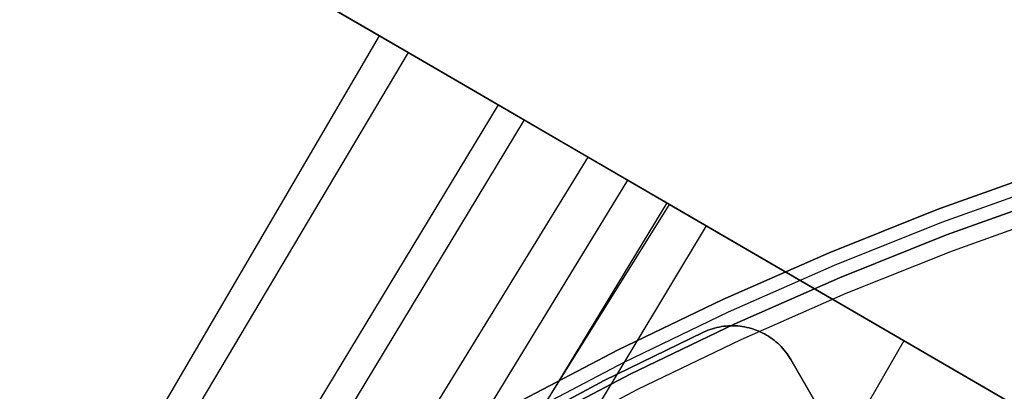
# Model space of a CAD drawing. Header units: millimetres. Extents: x 8926 to 10090, y -5004 to -3986.
# Tile 261 of 272: x 9444 to 9474, y -4266 to -4255. Entities that reach past the tile are written whole.
import ezdxf

# ---------------------------------------------------------------- set-up
doc = ezdxf.new("R2010")
doc.units = ezdxf.units.MM
doc.layers.add('1', color=7, linetype='Continuous')
doc.layers.add('BLANCO METALICO', color=7, linetype='Continuous', true_color=0xededed)

msp = doc.modelspace()

# ---------------------------------------------------------------- linework, layer by layer
at = {"layer": '1', "color": 29, "true_color": 0x4d342b}
for p, q in [((9455.037, -4255.335, 64.555), (9444.705, -4249.332, 62.531)), ((9445.425, -4249.75, 56.504), (9455.886, -4255.829, 58.554)), ((9395.81, -4356.528, 65.528), (9455.037, -4255.335, 64.555)), ((9457.883, -4256.989, 65.035), (9455.037, -4255.335, 64.555)), ((9455.886, -4255.829, 58.554), (9395.923, -4356.594, 59.524)), ((9455.886, -4255.829, 58.554), (9458.542, -4257.372, 58.993)), ((9460.741, -4258.65, 65.402), (9457.883, -4256.989, 65.035)), ((9458.542, -4257.372, 58.993), (9397.789, -4357.695, 59.537)), ((9458.542, -4257.372, 58.993), (9461.21, -4258.922, 59.331)), ((9459.31, -4257.818, 65.232), (9398.629, -4358.191, 65.612)), ((9463.608, -4260.316, 65.657), (9460.741, -4258.65, 65.402)), ((9399.656, -4358.797, 59.552), (9461.21, -4258.922, 59.331)), ((9461.21, -4258.922, 59.331), (9464.69, -4260.945, 59.568)), ((9462.367, -4259.595, 59.449), (9401.185, -4359.699, 59.561)), ((9401.449, -4359.855, 65.657), (9463.608, -4260.316, 65.657)), ((9463.528, -4260.27, 59.528), (9442.29, -4295.309, 59.542)), ((9481.017, -4270.438, 65.657), (9463.608, -4260.316, 65.657)), ((9464.69, -4260.945, 59.568), (9447.034, -4290.317, 59.568)), ((9464.69, -4260.945, 59.568), (9481.017, -4270.438, 59.568)), ((9470.541, -4264.347, 59.568), (9462.163, -4278.857, 59.568))]:
    msp.add_line(p, q, dxfattribs=at)
at = {"layer": 'BLANCO METALICO'}
for p, q in [((9471.522, -4260.471, 223.532), (9474.754, -4259.309, 223.532)), ((9474.754, -4259.309, 221.916), (9471.522, -4260.471, 221.916)), ((9474.754, -4259.309, 220.416), (9471.522, -4260.471, 220.416)), ((9471.522, -4260.471, 222.724), (9474.754, -4259.309, 222.724)), ((9471.522, -4260.471, 221.166), (9474.754, -4259.309, 221.166)), ((9471.664, -4260.845, 223.532), (9474.883, -4259.687, 223.532)), ((9475.012, -4260.066, 223.532), (9471.806, -4261.219, 223.532)), ((9471.806, -4261.219, 221.916), (9475.012, -4260.066, 221.916)), ((9475.012, -4260.066, 222.724), (9471.806, -4261.219, 222.724)), ((9471.806, -4261.219, 220.416), (9475.012, -4260.066, 220.416)), ((9468.332, -4261.744, 223.532), (9471.522, -4260.471, 223.532)), ((9471.522, -4260.471, 221.916), (9468.332, -4261.744, 221.916)), ((9471.522, -4260.471, 220.416), (9468.332, -4261.744, 220.416)), ((9468.332, -4261.744, 222.724), (9471.522, -4260.471, 222.724)), ((9468.332, -4261.744, 221.166), (9471.522, -4260.471, 221.166)), ((9471.983, -4261.687, 219.116), (9475.173, -4260.539, 219.116)), ((9471.983, -4261.687, 219.916), (9475.173, -4260.539, 219.916)), ((9468.486, -4262.113, 223.532), (9471.664, -4260.845, 223.532)), ((9471.806, -4261.219, 223.532), (9468.641, -4262.482, 223.532)), ((9468.641, -4262.482, 221.916), (9471.806, -4261.219, 221.916)), ((9471.806, -4261.219, 222.724), (9468.641, -4262.482, 222.724)), ((9468.641, -4262.482, 220.416), (9471.806, -4261.219, 220.416)), ((9465.187, -4263.127, 223.532), (9468.332, -4261.744, 223.532)), ((9468.332, -4261.744, 221.916), (9465.187, -4263.127, 221.916)), ((9468.332, -4261.744, 220.416), (9465.187, -4263.127, 220.416)), ((9465.187, -4263.127, 222.724), (9468.332, -4261.744, 222.724)), ((9465.187, -4263.127, 221.166), (9468.332, -4261.744, 221.166)), ((9468.834, -4262.943, 219.116), (9471.983, -4261.687, 219.116)), ((9468.834, -4262.943, 219.916), (9471.983, -4261.687, 219.916)), ((9465.355, -4263.49, 223.532), (9468.486, -4262.113, 223.532)), ((9468.641, -4262.482, 223.532), (9465.522, -4263.854, 223.532)), ((9465.522, -4263.854, 221.916), (9468.641, -4262.482, 221.916)), ((9468.641, -4262.482, 222.724), (9465.522, -4263.854, 222.724)), ((9465.522, -4263.854, 220.416), (9468.641, -4262.482, 220.416)), ((9465.731, -4264.308, 219.116), (9468.834, -4262.943, 219.116)), ((9465.731, -4264.308, 219.916), (9468.834, -4262.943, 219.916)), ((9462.093, -4264.617, 223.532), (9465.187, -4263.127, 223.532)), ((9465.187, -4263.127, 221.916), (9462.093, -4264.617, 221.916)), ((9465.187, -4263.127, 220.416), (9462.093, -4264.617, 220.416)), ((9462.093, -4264.617, 222.724), (9465.187, -4263.127, 222.724)), ((9462.093, -4264.617, 221.166), (9465.187, -4263.127, 221.166)), ((9462.272, -4264.975, 223.532), (9465.355, -4263.49, 223.532)), ((9465.522, -4263.854, 223.532), (9462.452, -4265.332, 223.532)), ((9462.452, -4265.332, 221.916), (9465.522, -4263.854, 221.916)), ((9465.522, -4263.854, 222.724), (9462.452, -4265.332, 222.724)), ((9462.452, -4265.332, 220.416), (9465.522, -4263.854, 220.416)), ((9465.352, -4263.906, 239.532), (9465.283, -4263.911, 239.532)), ((9465.283, -4263.911, 242.032), (9465.352, -4263.906, 242.032)), ((9465.352, -4263.906, 236.532), (9465.283, -4263.911, 236.532)), ((9465.352, -4263.906, 240.782), (9465.283, -4263.911, 240.782)), ((9465.283, -4263.911, 238.032), (9465.352, -4263.906, 238.032)), ((9465.42, -4263.903, 239.532), (9465.352, -4263.906, 239.532)), ((9465.352, -4263.906, 242.032), (9465.42, -4263.903, 242.032)), ((9465.42, -4263.903, 236.532), (9465.352, -4263.906, 236.532)), ((9465.42, -4263.903, 240.782), (9465.352, -4263.906, 240.782)), ((9465.352, -4263.906, 238.032), (9465.42, -4263.903, 238.032)), ((9465.489, -4263.903, 239.532), (9465.42, -4263.903, 239.532)), ((9465.42, -4263.903, 242.032), (9465.489, -4263.903, 242.032)), ((9465.489, -4263.903, 236.532), (9465.42, -4263.903, 236.532)), ((9465.489, -4263.903, 240.782), (9465.42, -4263.903, 240.782)), ((9465.42, -4263.903, 238.032), (9465.489, -4263.903, 238.032)), ((9465.558, -4263.905, 239.532), (9465.489, -4263.903, 239.532)), ((9465.489, -4263.903, 242.032), (9465.558, -4263.905, 242.032)), ((9465.558, -4263.905, 236.532), (9465.489, -4263.903, 236.532)), ((9465.558, -4263.905, 240.782), (9465.489, -4263.903, 240.782)), ((9465.489, -4263.903, 238.032), (9465.558, -4263.905, 238.032)), ((9465.627, -4263.909, 239.532), (9465.558, -4263.905, 239.532)), ((9465.558, -4263.905, 242.032), (9465.627, -4263.909, 242.032)), ((9465.627, -4263.909, 236.532), (9465.558, -4263.905, 236.532)), ((9465.627, -4263.909, 240.782), (9465.558, -4263.905, 240.782)), ((9465.558, -4263.905, 238.032), (9465.627, -4263.909, 238.032)), ((9464.62, -4264.09, 239.532), (9461.678, -4265.525, 239.532)), ((9461.678, -4265.525, 242.032), (9464.62, -4264.09, 242.032)), ((9464.62, -4264.09, 236.532), (9461.678, -4265.525, 236.532)), ((9464.62, -4264.09, 240.782), (9461.678, -4265.525, 240.782)), ((9461.678, -4265.525, 238.032), (9464.62, -4264.09, 238.032)), ((9464.683, -4264.062, 239.532), (9464.62, -4264.09, 239.532)), ((9464.62, -4264.09, 242.032), (9464.683, -4264.062, 242.032)), ((9464.683, -4264.062, 236.532), (9464.62, -4264.09, 236.532)), ((9464.683, -4264.062, 240.782), (9464.62, -4264.09, 240.782)), ((9464.62, -4264.09, 238.032), (9464.683, -4264.062, 238.032)), ((9464.62, -4264.09, 239.532), (9464.62, -4264.09, 242.032)), ((9464.62, -4264.09, 239.532), (9464.62, -4264.09, 236.532)), ((9464.747, -4264.036, 239.532), (9464.683, -4264.062, 239.532)), ((9464.683, -4264.062, 242.032), (9464.747, -4264.036, 242.032)), ((9464.747, -4264.036, 236.532), (9464.683, -4264.062, 236.532)), ((9464.747, -4264.036, 240.782), (9464.683, -4264.062, 240.782)), ((9464.683, -4264.062, 238.032), (9464.747, -4264.036, 238.032)), ((9464.812, -4264.013, 239.532), (9464.747, -4264.036, 239.532)), ((9464.747, -4264.036, 242.032), (9464.812, -4264.013, 242.032)), ((9464.812, -4264.013, 236.532), (9464.747, -4264.036, 236.532)), ((9464.812, -4264.013, 240.782), (9464.747, -4264.036, 240.782)), ((9464.747, -4264.036, 238.032), (9464.812, -4264.013, 238.032)), ((9464.877, -4263.991, 239.532), (9464.812, -4264.013, 239.532)), ((9464.812, -4264.013, 242.032), (9464.877, -4263.991, 242.032)), ((9464.877, -4263.991, 236.532), (9464.812, -4264.013, 236.532)), ((9464.877, -4263.991, 240.782), (9464.812, -4264.013, 240.782)), ((9464.812, -4264.013, 238.032), (9464.877, -4263.991, 238.032)), ((9464.944, -4263.972, 239.532), (9464.877, -4263.991, 239.532)), ((9464.877, -4263.991, 242.032), (9464.944, -4263.972, 242.032)), ((9464.944, -4263.972, 236.532), (9464.877, -4263.991, 236.532)), ((9464.944, -4263.972, 240.782), (9464.877, -4263.991, 240.782)), ((9464.877, -4263.991, 238.032), (9464.944, -4263.972, 238.032)), ((9465.01, -4263.955, 239.532), (9464.944, -4263.972, 239.532)), ((9464.944, -4263.972, 242.032), (9465.01, -4263.955, 242.032)), ((9465.01, -4263.955, 236.532), (9464.944, -4263.972, 236.532)), ((9465.01, -4263.955, 240.782), (9464.944, -4263.972, 240.782)), ((9464.944, -4263.972, 238.032), (9465.01, -4263.955, 238.032)), ((9465.078, -4263.941, 239.532), (9465.01, -4263.955, 239.532)), ((9465.01, -4263.955, 242.032), (9465.078, -4263.941, 242.032)), ((9465.078, -4263.941, 236.532), (9465.01, -4263.955, 236.532)), ((9465.078, -4263.941, 240.782), (9465.01, -4263.955, 240.782)), ((9465.01, -4263.955, 238.032), (9465.078, -4263.941, 238.032)), ((9465.146, -4263.928, 239.532), (9465.078, -4263.941, 239.532)), ((9465.078, -4263.941, 242.032), (9465.146, -4263.928, 242.032)), ((9465.146, -4263.928, 236.532), (9465.078, -4263.941, 236.532)), ((9465.146, -4263.928, 240.782), (9465.078, -4263.941, 240.782)), ((9465.078, -4263.941, 238.032), (9465.146, -4263.928, 238.032)), ((9465.214, -4263.919, 239.532), (9465.146, -4263.928, 239.532)), ((9465.146, -4263.928, 242.032), (9465.214, -4263.919, 242.032)), ((9465.214, -4263.919, 236.532), (9465.146, -4263.928, 236.532)), ((9465.214, -4263.919, 240.782), (9465.146, -4263.928, 240.782)), ((9465.146, -4263.928, 238.032), (9465.214, -4263.919, 238.032)), ((9465.283, -4263.911, 239.532), (9465.214, -4263.919, 239.532)), ((9465.214, -4263.919, 242.032), (9465.283, -4263.911, 242.032)), ((9465.283, -4263.911, 236.532), (9465.214, -4263.919, 236.532)), ((9465.283, -4263.911, 240.782), (9465.214, -4263.919, 240.782)), ((9465.214, -4263.919, 238.032), (9465.283, -4263.911, 238.032)), ((9465.696, -4263.916, 239.532), (9465.627, -4263.909, 239.532)), ((9465.627, -4263.909, 242.032), (9465.696, -4263.916, 242.032)), ((9465.696, -4263.916, 236.532), (9465.627, -4263.909, 236.532)), ((9465.696, -4263.916, 240.782), (9465.627, -4263.909, 240.782)), ((9465.627, -4263.909, 238.032), (9465.696, -4263.916, 238.032)), ((9465.764, -4263.925, 239.532), (9465.696, -4263.916, 239.532)), ((9465.696, -4263.916, 242.032), (9465.764, -4263.925, 242.032)), ((9465.764, -4263.925, 236.532), (9465.696, -4263.916, 236.532)), ((9465.764, -4263.925, 240.782), (9465.696, -4263.916, 240.782)), ((9465.696, -4263.916, 238.032), (9465.764, -4263.925, 238.032)), ((9465.832, -4263.937, 239.532), (9465.764, -4263.925, 239.532)), ((9465.764, -4263.925, 242.032), (9465.832, -4263.937, 242.032)), ((9465.832, -4263.937, 236.532), (9465.764, -4263.925, 236.532)), ((9465.832, -4263.937, 240.782), (9465.764, -4263.925, 240.782)), ((9465.764, -4263.925, 238.032), (9465.832, -4263.937, 238.032)), ((9465.9, -4263.951, 239.532), (9465.832, -4263.937, 239.532)), ((9465.832, -4263.937, 242.032), (9465.9, -4263.951, 242.032)), ((9465.9, -4263.951, 236.532), (9465.832, -4263.937, 236.532)), ((9465.9, -4263.951, 240.782), (9465.832, -4263.937, 240.782)), ((9465.832, -4263.937, 238.032), (9465.9, -4263.951, 238.032)), ((9465.967, -4263.967, 239.532), (9465.9, -4263.951, 239.532)), ((9465.9, -4263.951, 242.032), (9465.967, -4263.967, 242.032)), ((9465.967, -4263.967, 236.532), (9465.9, -4263.951, 236.532)), ((9465.967, -4263.967, 240.782), (9465.9, -4263.951, 240.782)), ((9465.9, -4263.951, 238.032), (9465.967, -4263.967, 238.032)), ((9466.034, -4263.985, 239.532), (9465.967, -4263.967, 239.532)), ((9465.967, -4263.967, 242.032), (9466.034, -4263.985, 242.032)), ((9466.034, -4263.985, 236.532), (9465.967, -4263.967, 236.532)), ((9466.034, -4263.985, 240.782), (9465.967, -4263.967, 240.782)), ((9465.967, -4263.967, 238.032), (9466.034, -4263.985, 238.032)), ((9466.099, -4264.006, 239.532), (9466.034, -4263.985, 239.532)), ((9466.034, -4263.985, 242.032), (9466.099, -4264.006, 242.032)), ((9466.099, -4264.006, 236.532), (9466.034, -4263.985, 236.532)), ((9466.099, -4264.006, 240.782), (9466.034, -4263.985, 240.782)), ((9466.034, -4263.985, 238.032), (9466.099, -4264.006, 238.032)), ((9466.067, -4263.995, 239.532), (9466.067, -4263.995, 242.032)), ((9466.067, -4263.995, 236.532), (9466.067, -4263.995, 239.532)), ((9466.164, -4264.029, 239.532), (9466.099, -4264.006, 239.532)), ((9466.099, -4264.006, 242.032), (9466.164, -4264.029, 242.032)), ((9466.164, -4264.029, 236.532), (9466.099, -4264.006, 236.532)), ((9466.164, -4264.029, 240.782), (9466.099, -4264.006, 240.782)), ((9466.099, -4264.006, 238.032), (9466.164, -4264.029, 238.032)), ((9466.229, -4264.054, 239.532), (9466.164, -4264.029, 239.532)), ((9466.164, -4264.029, 242.032), (9466.229, -4264.054, 242.032)), ((9466.229, -4264.054, 236.532), (9466.164, -4264.029, 236.532)), ((9466.229, -4264.054, 240.782), (9466.164, -4264.029, 240.782)), ((9466.164, -4264.029, 238.032), (9466.229, -4264.054, 238.032)), ((9466.292, -4264.082, 239.532), (9466.229, -4264.054, 239.532)), ((9466.229, -4264.054, 242.032), (9466.292, -4264.082, 242.032)), ((9466.292, -4264.082, 236.532), (9466.229, -4264.054, 236.532)), ((9466.292, -4264.082, 240.782), (9466.229, -4264.054, 240.782)), ((9466.229, -4264.054, 238.032), (9466.292, -4264.082, 238.032)), ((9466.354, -4264.111, 239.532), (9466.292, -4264.082, 239.532)), ((9466.292, -4264.082, 242.032), (9466.354, -4264.111, 242.032)), ((9466.354, -4264.111, 236.532), (9466.292, -4264.082, 236.532)), ((9466.354, -4264.111, 240.782), (9466.292, -4264.082, 240.782)), ((9466.292, -4264.082, 238.032), (9466.354, -4264.111, 238.032)), ((9466.416, -4264.143, 239.532), (9466.354, -4264.111, 239.532)), ((9466.354, -4264.111, 242.032), (9466.416, -4264.143, 242.032)), ((9466.416, -4264.143, 236.532), (9466.354, -4264.111, 236.532)), ((9466.416, -4264.143, 240.782), (9466.354, -4264.111, 240.782)), ((9466.354, -4264.111, 238.032), (9466.416, -4264.143, 238.032)), ((9466.476, -4264.177, 239.532), (9466.416, -4264.143, 239.532)), ((9466.416, -4264.143, 242.032), (9466.476, -4264.177, 242.032)), ((9466.476, -4264.177, 236.532), (9466.416, -4264.143, 236.532)), ((9466.476, -4264.177, 240.782), (9466.416, -4264.143, 240.782)), ((9466.416, -4264.143, 238.032), (9466.476, -4264.177, 238.032)), ((9466.535, -4264.213, 239.532), (9466.476, -4264.177, 239.532)), ((9466.476, -4264.177, 242.032), (9466.535, -4264.213, 242.032)), ((9466.535, -4264.213, 236.532), (9466.476, -4264.177, 236.532)), ((9466.535, -4264.213, 240.782), (9466.476, -4264.177, 240.782)), ((9466.476, -4264.177, 238.032), (9466.535, -4264.213, 238.032)), ((9462.677, -4265.779, 219.116), (9465.731, -4264.308, 219.116)), ((9462.677, -4265.779, 219.916), (9465.731, -4264.308, 219.916)), ((9466.592, -4264.251, 239.532), (9466.535, -4264.213, 239.532)), ((9466.535, -4264.213, 242.032), (9466.592, -4264.251, 242.032)), ((9466.592, -4264.251, 236.532), (9466.535, -4264.213, 236.532)), ((9466.592, -4264.251, 240.782), (9466.535, -4264.213, 240.782)), ((9466.535, -4264.213, 238.032), (9466.592, -4264.251, 238.032)), ((9466.649, -4264.29, 239.532), (9466.592, -4264.251, 239.532)), ((9466.592, -4264.251, 242.032), (9466.649, -4264.29, 242.032)), ((9466.649, -4264.29, 236.532), (9466.592, -4264.251, 236.532)), ((9466.649, -4264.29, 240.782), (9466.592, -4264.251, 240.782)), ((9466.592, -4264.251, 238.032), (9466.649, -4264.29, 238.032)), ((9466.704, -4264.332, 239.532), (9466.649, -4264.29, 239.532)), ((9466.649, -4264.29, 242.032), (9466.704, -4264.332, 242.032)), ((9466.704, -4264.332, 236.532), (9466.649, -4264.29, 236.532)), ((9466.704, -4264.332, 240.782), (9466.649, -4264.29, 240.782)), ((9466.649, -4264.29, 238.032), (9466.704, -4264.332, 238.032)), ((9466.757, -4264.376, 239.532), (9466.704, -4264.332, 239.532)), ((9466.704, -4264.332, 242.032), (9466.757, -4264.376, 242.032)), ((9466.757, -4264.376, 236.532), (9466.704, -4264.332, 236.532)), ((9466.757, -4264.376, 240.782), (9466.704, -4264.332, 240.782)), ((9466.704, -4264.332, 238.032), (9466.757, -4264.376, 238.032)), ((9466.809, -4264.421, 239.532), (9466.757, -4264.376, 239.532)), ((9466.757, -4264.376, 242.032), (9466.809, -4264.421, 242.032)), ((9466.809, -4264.421, 236.532), (9466.757, -4264.376, 236.532)), ((9466.809, -4264.421, 240.782), (9466.757, -4264.376, 240.782)), ((9466.757, -4264.376, 238.032), (9466.809, -4264.421, 238.032)), ((9466.859, -4264.469, 239.532), (9466.809, -4264.421, 239.532)), ((9466.809, -4264.421, 242.032), (9466.859, -4264.469, 242.032)), ((9466.859, -4264.469, 236.532), (9466.809, -4264.421, 236.532)), ((9466.859, -4264.469, 240.782), (9466.809, -4264.421, 240.782)), ((9466.809, -4264.421, 238.032), (9466.859, -4264.469, 238.032)), ((9466.908, -4264.517, 239.532), (9466.859, -4264.469, 239.532)), ((9466.859, -4264.469, 242.032), (9466.908, -4264.517, 242.032)), ((9466.908, -4264.517, 236.532), (9466.859, -4264.469, 236.532)), ((9466.908, -4264.517, 240.782), (9466.859, -4264.469, 240.782)), ((9466.859, -4264.469, 238.032), (9466.908, -4264.517, 238.032)), ((9459.051, -4266.214, 223.532), (9462.093, -4264.617, 223.532)), ((9462.093, -4264.617, 221.916), (9459.051, -4266.214, 221.916)), ((9462.093, -4264.617, 220.416), (9459.051, -4266.214, 220.416)), ((9459.051, -4266.214, 222.724), (9462.093, -4264.617, 222.724)), ((9459.051, -4266.214, 221.166), (9462.093, -4264.617, 221.166)), ((9466.955, -4264.568, 239.532), (9466.908, -4264.517, 239.532)), ((9466.908, -4264.517, 242.032), (9466.955, -4264.568, 242.032)), ((9466.955, -4264.568, 236.532), (9466.908, -4264.517, 236.532)), ((9466.955, -4264.568, 240.782), (9466.908, -4264.517, 240.782)), ((9466.908, -4264.517, 238.032), (9466.955, -4264.568, 238.032)), ((9467, -4264.62, 239.532), (9466.955, -4264.568, 239.532)), ((9466.955, -4264.568, 242.032), (9467, -4264.62, 242.032)), ((9467, -4264.62, 236.532), (9466.955, -4264.568, 236.532)), ((9467, -4264.62, 240.782), (9466.955, -4264.568, 240.782)), ((9466.955, -4264.568, 238.032), (9467, -4264.62, 238.032)), ((9467.043, -4264.674, 239.532), (9467, -4264.62, 239.532)), ((9467, -4264.62, 242.032), (9467.043, -4264.674, 242.032)), ((9467.043, -4264.674, 236.532), (9467, -4264.62, 236.532)), ((9467.043, -4264.674, 240.782), (9467, -4264.62, 240.782)), ((9467, -4264.62, 238.032), (9467.043, -4264.674, 238.032)), ((9467.085, -4264.729, 239.532), (9467.043, -4264.674, 239.532)), ((9467.043, -4264.674, 242.032), (9467.085, -4264.729, 242.032)), ((9467.085, -4264.729, 236.532), (9467.043, -4264.674, 236.532)), ((9467.085, -4264.729, 240.782), (9467.043, -4264.674, 240.782)), ((9467.043, -4264.674, 238.032), (9467.085, -4264.729, 238.032)), ((9467.124, -4264.786, 239.532), (9467.085, -4264.729, 239.532)), ((9467.085, -4264.729, 242.032), (9467.124, -4264.786, 242.032)), ((9467.124, -4264.786, 236.532), (9467.085, -4264.729, 236.532)), ((9467.124, -4264.786, 240.782), (9467.085, -4264.729, 240.782)), ((9467.085, -4264.729, 238.032), (9467.124, -4264.786, 238.032)), ((9459.243, -4266.565, 223.532), (9462.272, -4264.975, 223.532)), ((9467.162, -4264.844, 239.532), (9467.124, -4264.786, 239.532)), ((9467.124, -4264.786, 242.032), (9467.162, -4264.844, 242.032)), ((9467.162, -4264.844, 236.532), (9467.124, -4264.786, 236.532)), ((9467.162, -4264.844, 240.782), (9467.124, -4264.786, 240.782)), ((9467.124, -4264.786, 238.032), (9467.162, -4264.844, 238.032)), ((9467.197, -4264.903, 239.532), (9467.162, -4264.844, 239.532)), ((9467.162, -4264.844, 242.032), (9467.197, -4264.903, 242.032)), ((9467.197, -4264.903, 236.532), (9467.162, -4264.844, 236.532)), ((9467.197, -4264.903, 240.782), (9467.162, -4264.844, 240.782)), ((9467.162, -4264.844, 238.032), (9467.197, -4264.903, 238.032)), ((9467.197, -4264.903, 242.032), (9467.197, -4264.903, 239.532)), ((9467.197, -4264.903, 239.532), (9467.197, -4264.903, 236.532)), ((9471.965, -4273.161, 239.532), (9467.197, -4264.903, 239.532)), ((9467.197, -4264.903, 242.032), (9471.965, -4273.161, 242.032)), ((9471.965, -4273.161, 236.532), (9467.197, -4264.903, 236.532)), ((9471.965, -4273.161, 240.782), (9467.197, -4264.903, 240.782)), ((9471.965, -4273.161, 238.032), (9467.197, -4264.903, 238.032)), ((9462.452, -4265.332, 223.532), (9459.435, -4266.916, 223.532)), ((9459.435, -4266.916, 221.916), (9462.452, -4265.332, 221.916)), ((9462.452, -4265.332, 222.724), (9459.435, -4266.916, 222.724)), ((9459.435, -4266.916, 220.416), (9462.452, -4265.332, 220.416)), ((9461.678, -4265.525, 239.532), (9458.787, -4267.062, 239.532)), ((9458.787, -4267.062, 242.032), (9461.678, -4265.525, 242.032)), ((9461.678, -4265.525, 236.532), (9458.787, -4267.062, 236.532)), ((9461.678, -4265.525, 240.782), (9458.787, -4267.062, 240.782)), ((9458.787, -4267.062, 238.032), (9461.678, -4265.525, 238.032)), ((9459.675, -4267.354, 219.116), (9462.677, -4265.779, 219.116)), ((9459.675, -4267.354, 219.916), (9462.677, -4265.779, 219.916))]:
    msp.add_line(p, q, dxfattribs=at)

doc.saveas('drawing.dxf')
